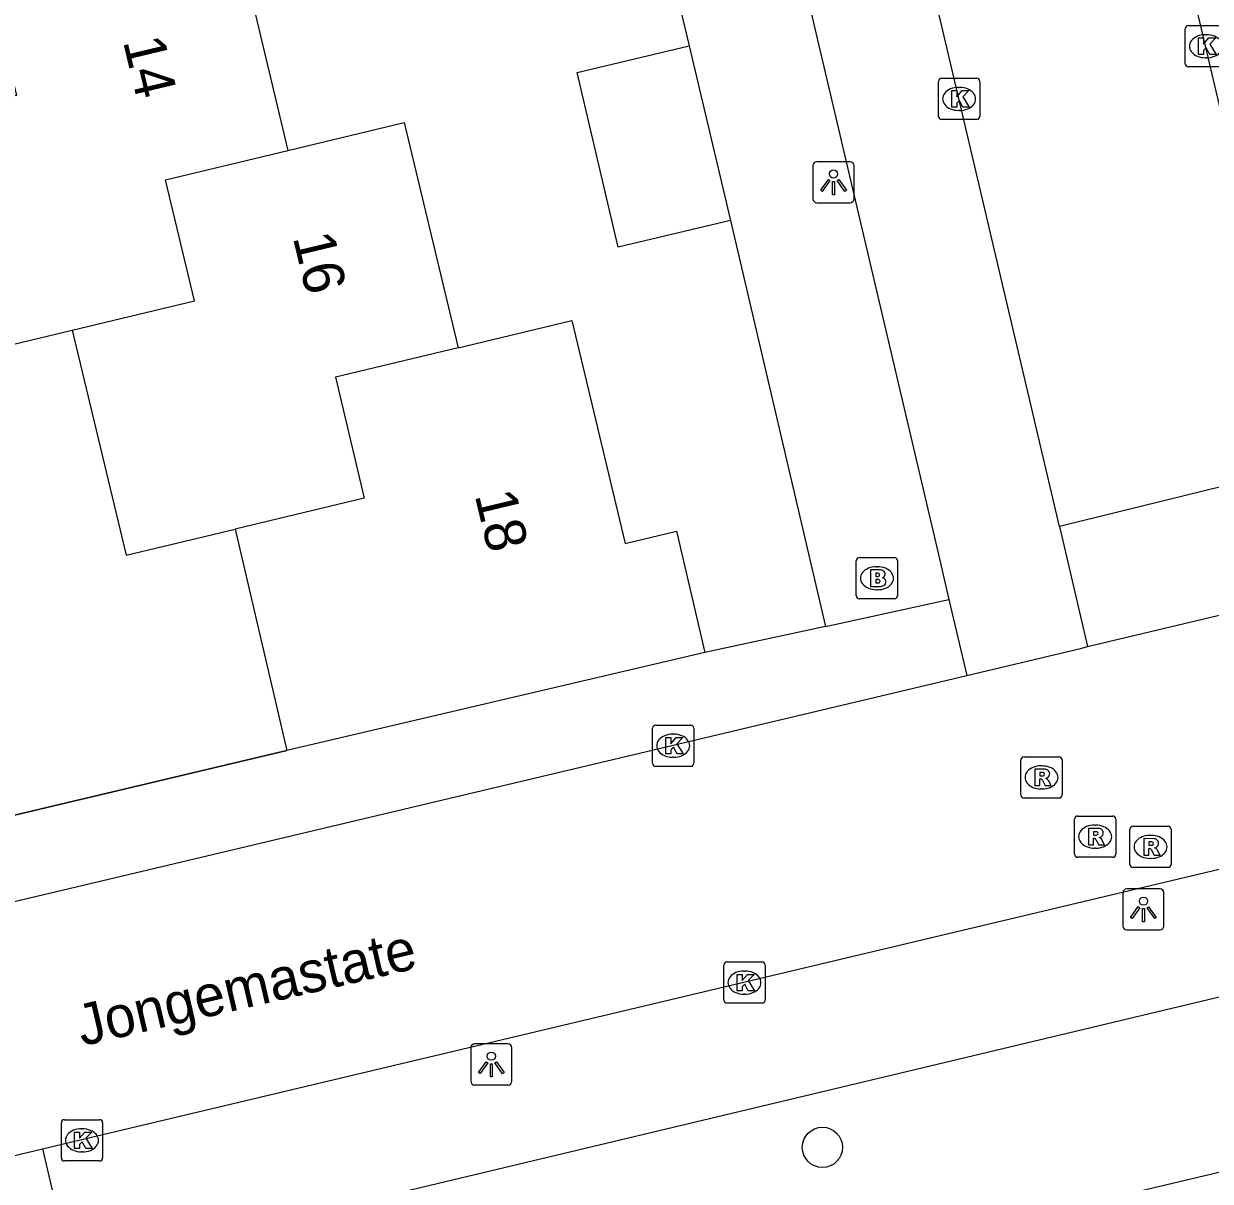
# Model space of a CAD drawing. Extents: x 158038 to 159242, y 380133 to 381214.
# Drawn here: x 158719.57 to 158748.37, y 380564.42 to 380592.51 of the extents above; entities that cross this region are included whole.
import ezdxf

# ---------------------------------------------------------------- set-up
doc = ezdxf.new("R2010")
doc.units = 0
for name, color, linetype in [('IMGEO_Boom', 7, 'Continuous'), ('IMGEO_Brandkraan', 7, 'Continuous'), ('IMGEO_Fietspad_open', 7, 'Continuous'), ('IMGEO_Hek', 7, 'Continuous'), ('IMGEO_Kolk', 7, 'Continuous'), ('IMGEO_Lichtpunt', 7, 'Continuous'), ('IMGEO_Openbare_ruimte_label', 7, 'Continuous'), ('IMGEO_Pand', 7, 'Continuous'), ('IMGEO_Pand_nummerreeks', 7, 'Continuous'), ('IMGEO_Parkeervlak_open', 7, 'Continuous'), ('IMGEO_Rijbaan_lokaal_open', 7, 'Continuous'), ('IMGEO_Rioolput', 7, 'Continuous'), ('IMGEO_Voetpad_open', 7, 'Continuous')]:
    doc.layers.add(name, color=color, linetype=linetype)

msp = doc.modelspace()

# ---------------------------------------------------------------- linework, layer by layer
at = {"layer": 'IMGEO_Boom'}
msp.add_circle((158738.956, 380565.245), 0.489, dxfattribs=at)
at = {"layer": 'IMGEO_Brandkraan'}
for p, q in [((158739.779, 380578.628), (158739.779, 380579.48)), ((158739.854, 380579.554), (158740.706, 380579.554)), ((158740.267, 380579.334), (158740.292, 380579.334)), ((158740.78, 380579.48), (158740.78, 380578.628)), ((158740.29, 380578.774), (158740.265, 380578.774)), ((158740.706, 380578.554), (158739.854, 380578.554))]:
    msp.add_line(p, q, dxfattribs=at)
for points in [[(158739.779, 380578.628), (158739.779, 380579.48)], [(158739.854, 380579.554), (158740.706, 380579.554)], [(158740.78, 380579.48), (158740.78, 380578.628)], [(158740.127, 380579.254), (158740.127, 380578.854), (158740.34, 380578.854)], [(158740.358, 380579.254), (158740.127, 380579.254)], [(158740.306, 380579.173), (158740.252, 380579.173), (158740.252, 380579.097)], [(158740.252, 380579.097), (158740.305, 380579.097)], [(158740.314, 380579.021), (158740.252, 380579.021), (158740.252, 380578.94)], [(158740.252, 380578.94), (158740.314, 380578.94)], [(158740.706, 380578.554), (158739.854, 380578.554)]]:
    msp.add_lwpolyline(points, dxfattribs=at)
for centre, radius, start, end in [((158739.856, 380579.478), 0.0765, 91.552, 178.448), ((158739.856, 380579.478), 0.0765, 91.552, 178.448), ((158740.704, 380579.478), 0.0765, 1.552, 88.448), ((158740.704, 380579.478), 0.0765, 1.552, 88.448), ((158740.307, 380579.135), 0.0379, 267.8285, 90.9355), ((158740.362, 380579.109), 0.145, 59.4692, 91.5367), ((158740.387, 380579.156), 0.0922, 285.5137, 58.1501), ((158740.392, 380578.964), 0.105, 301.3115, 78.989), ((158740.315, 380578.98), 0.0404, 269.8759, 90.5077), ((158740.346, 380579.105), 0.251, 268.6676, 293.5347), ((158739.856, 380578.63), 0.0765, 181.552, 268.448), ((158739.856, 380578.63), 0.0765, 181.552, 268.448), ((158740.704, 380578.63), 0.0765, 271.552, 358.448), ((158740.704, 380578.63), 0.0765, 271.552, 358.448)]:
    msp.add_arc(centre, radius, start, end, dxfattribs=at)
for centre, major_axis, ratio, start_param, end_param in [((158740.266, 380579.054), (-0.387, 0.002), 0.722429, 4.712389, 7.853982), ((158740.291, 380579.054), (-0.39, 0.002), 0.717154, 1.570796, 4.712389)]:
    msp.add_ellipse(centre, major_axis=major_axis, ratio=ratio, start_param=start_param, end_param=end_param, dxfattribs=at)
at = {"layer": 'IMGEO_Fietspad_open'}
for points in [[(158727.607, 380639.865), (158741.77, 380579.626), (158742.026, 380578.534)], [(158744.707, 380580.31), (158745.393, 380577.395)], [(158742.026, 380578.534), (158742.459, 380576.694)]]:
    msp.add_lwpolyline(points, dxfattribs=at)
at = {"layer": 'IMGEO_Hek'}
msp.add_lwpolyline([(158705.856, 380570.103), (158725.953, 380574.878)], dxfattribs=at)
at = {"layer": 'IMGEO_Kolk'}
for p, q in [((158747.764, 380591.535), (158747.764, 380592.387)), ((158747.839, 380592.461), (158748.691, 380592.461)), ((158748.252, 380592.241), (158748.277, 380592.241)), ((158748.691, 380591.461), (158747.839, 380591.461)), ((158748.275, 380591.681), (158748.25, 380591.681)), ((158741.848, 380591.183), (158742.7, 380591.183)), ((158741.773, 380590.257), (158741.773, 380591.109)), ((158742.261, 380590.963), (158742.286, 380590.963)), ((158742.774, 380591.109), (158742.774, 380590.257)), ((158742.284, 380590.403), (158742.259, 380590.403)), ((158742.7, 380590.183), (158741.848, 380590.183)), ((158734.834, 380574.564), (158734.834, 380575.416)), ((158734.909, 380575.49), (158735.761, 380575.49)), ((158735.835, 380575.416), (158735.835, 380574.564)), ((158735.322, 380575.27), (158735.347, 380575.27)), ((158735.761, 380574.49), (158734.909, 380574.49)), ((158735.345, 380574.71), (158735.32, 380574.71)), ((158736.563, 380568.817), (158736.563, 380569.669)), ((158736.638, 380569.743), (158737.49, 380569.743)), ((158737.564, 380569.669), (158737.564, 380568.817)), ((158737.051, 380569.523), (158737.076, 380569.523)), ((158737.074, 380568.963), (158737.049, 380568.963)), ((158737.49, 380568.743), (158736.638, 380568.743)), ((158720.484, 380564.99), (158720.484, 380565.842)), ((158720.559, 380565.916), (158721.411, 380565.916)), ((158721.485, 380565.842), (158721.485, 380564.99)), ((158720.972, 380565.696), (158720.997, 380565.696)), ((158720.995, 380565.136), (158720.97, 380565.136)), ((158721.411, 380564.916), (158720.559, 380564.916))]:
    msp.add_line(p, q, dxfattribs=at)
for points in [[(158747.764, 380591.535), (158747.764, 380592.387)], [(158747.839, 380592.461), (158748.691, 380592.461)], [(158748.085, 380592.161), (158748.208, 380592.161), (158748.208, 380592.01), (158748.338, 380592.161), (158748.502, 380592.161), (158748.356, 380592.01), (158748.509, 380591.761), (158748.357, 380591.761), (158748.272, 380591.925), (158748.208, 380591.858), (158748.208, 380591.761), (158748.085, 380591.761), (158748.085, 380592.161)], [(158748.691, 380591.461), (158747.839, 380591.461)], [(158741.848, 380591.183), (158742.7, 380591.183)], [(158741.773, 380590.257), (158741.773, 380591.109)], [(158742.094, 380590.883), (158742.217, 380590.883), (158742.217, 380590.732), (158742.347, 380590.883), (158742.511, 380590.883), (158742.365, 380590.732), (158742.518, 380590.483), (158742.366, 380590.483), (158742.281, 380590.647), (158742.217, 380590.58), (158742.217, 380590.483), (158742.094, 380590.483), (158742.094, 380590.883)], [(158742.774, 380591.109), (158742.774, 380590.257)], [(158742.7, 380590.183), (158741.848, 380590.183)], [(158734.834, 380574.564), (158734.834, 380575.416)], [(158734.909, 380575.49), (158735.761, 380575.49)], [(158735.835, 380575.416), (158735.835, 380574.564)], [(158735.155, 380575.19), (158735.278, 380575.19), (158735.278, 380575.039), (158735.408, 380575.19), (158735.572, 380575.19), (158735.426, 380575.039), (158735.579, 380574.79), (158735.427, 380574.79), (158735.342, 380574.954), (158735.278, 380574.887), (158735.278, 380574.79), (158735.155, 380574.79), (158735.155, 380575.19)], [(158735.761, 380574.49), (158734.909, 380574.49)], [(158736.563, 380568.817), (158736.563, 380569.669)], [(158736.638, 380569.743), (158737.49, 380569.743)], [(158737.564, 380569.669), (158737.564, 380568.817)], [(158736.884, 380569.443), (158737.007, 380569.443), (158737.007, 380569.292), (158737.137, 380569.443), (158737.301, 380569.443), (158737.155, 380569.292), (158737.308, 380569.043), (158737.156, 380569.043), (158737.071, 380569.207), (158737.007, 380569.14), (158737.007, 380569.043), (158736.884, 380569.043), (158736.884, 380569.443)], [(158737.49, 380568.743), (158736.638, 380568.743)], [(158720.484, 380564.99), (158720.484, 380565.842)], [(158720.559, 380565.916), (158721.411, 380565.916)], [(158721.485, 380565.842), (158721.485, 380564.99)], [(158720.805, 380565.616), (158720.928, 380565.616), (158720.928, 380565.465), (158721.058, 380565.616), (158721.222, 380565.616), (158721.076, 380565.465), (158721.229, 380565.216), (158721.077, 380565.216), (158720.992, 380565.38), (158720.928, 380565.313), (158720.928, 380565.216), (158720.805, 380565.216), (158720.805, 380565.616)], [(158721.411, 380564.916), (158720.559, 380564.916)]]:
    msp.add_lwpolyline(points, dxfattribs=at)
for centre, start, end in [((158747.841, 380592.385), 91.552, 178.448), ((158747.841, 380592.385), 91.552, 178.448), ((158747.841, 380591.537), 181.552, 268.448), ((158747.841, 380591.537), 181.552, 268.448), ((158741.85, 380591.107), 91.552, 178.448), ((158741.85, 380591.107), 91.552, 178.448), ((158742.698, 380591.107), 1.552, 88.448), ((158742.698, 380591.107), 1.552, 88.448), ((158741.85, 380590.259), 181.552, 268.448), ((158741.85, 380590.259), 181.552, 268.448), ((158742.698, 380590.259), 271.552, 358.448), ((158742.698, 380590.259), 271.552, 358.448), ((158734.911, 380575.414), 91.552, 178.448), ((158734.911, 380575.414), 91.552, 178.448), ((158735.759, 380575.414), 1.552, 88.448), ((158735.759, 380575.414), 1.552, 88.448), ((158734.911, 380574.566), 181.552, 268.448), ((158734.911, 380574.566), 181.552, 268.448), ((158735.759, 380574.566), 271.552, 358.448), ((158735.759, 380574.566), 271.552, 358.448), ((158736.64, 380569.667), 91.552, 178.448), ((158736.64, 380569.667), 91.552, 178.448), ((158737.488, 380569.667), 1.552, 88.448), ((158737.488, 380569.667), 1.552, 88.448), ((158736.64, 380568.819), 181.552, 268.448), ((158736.64, 380568.819), 181.552, 268.448), ((158737.488, 380568.819), 271.552, 358.448), ((158737.488, 380568.819), 271.552, 358.448), ((158720.561, 380565.84), 91.552, 178.448), ((158720.561, 380565.84), 91.552, 178.448), ((158721.409, 380565.84), 1.552, 88.448), ((158721.409, 380565.84), 1.552, 88.448), ((158720.561, 380564.992), 181.552, 268.448), ((158720.561, 380564.992), 181.552, 268.448), ((158721.409, 380564.992), 271.552, 358.448), ((158721.409, 380564.992), 271.552, 358.448)]:
    msp.add_arc(centre, 0.0765, start, end, dxfattribs=at)
for centre, major_axis, ratio, start_param, end_param in [((158748.251, 380591.961), (-0.387, 0.002), 0.722429, 4.712389, 7.853982), ((158748.276, 380591.961), (-0.39, 0.002), 0.717154, 1.570796, 4.712389), ((158742.26, 380590.683), (-0.387, 0.002), 0.722429, 4.712389, 7.853982), ((158742.285, 380590.683), (-0.39, 0.002), 0.717154, 1.570796, 4.712389), ((158735.321, 380574.99), (-0.387, 0.002), 0.722429, 4.712389, 7.853982), ((158735.346, 380574.99), (-0.39, 0.002), 0.717154, 1.570796, 4.712389), ((158737.05, 380569.243), (-0.387, 0.002), 0.722429, 4.712389, 7.853982), ((158737.075, 380569.243), (-0.39, 0.002), 0.717154, 1.570796, 4.712389), ((158720.971, 380565.416), (-0.387, 0.002), 0.722429, 4.712389, 7.853982), ((158720.996, 380565.416), (-0.39, 0.002), 0.717154, 1.570796, 4.712389)]:
    msp.add_ellipse(centre, major_axis=major_axis, ratio=ratio, start_param=start_param, end_param=end_param, dxfattribs=at)
at = {"layer": 'IMGEO_Lichtpunt'}
for p, q in [((158739.629, 380589.16), (158738.821, 380589.16)), ((158739.629, 380589.16), (158738.821, 380589.16)), ((158738.727, 380589.065), (158738.727, 380588.258)), ((158738.727, 380589.065), (158738.727, 380588.258)), ((158739.723, 380588.258), (158739.723, 380589.065)), ((158739.723, 380588.258), (158739.723, 380589.065)), ((158738.821, 380588.164), (158739.629, 380588.164)), ((158738.821, 380588.164), (158739.629, 380588.164)), ((158746.249, 380571.422), (158746.249, 380570.615)), ((158746.249, 380571.422), (158746.249, 380570.615)), ((158747.151, 380571.517), (158746.343, 380571.517)), ((158747.151, 380571.517), (158746.343, 380571.517)), ((158747.245, 380570.615), (158747.245, 380571.422)), ((158747.245, 380570.615), (158747.245, 380571.422)), ((158746.343, 380570.521), (158747.151, 380570.521)), ((158746.343, 380570.521), (158747.151, 380570.521)), ((158730.421, 380567.66), (158730.421, 380566.853)), ((158730.421, 380567.66), (158730.421, 380566.853)), ((158731.323, 380567.755), (158730.515, 380567.755)), ((158731.323, 380567.755), (158730.515, 380567.755)), ((158731.417, 380566.853), (158731.417, 380567.66)), ((158731.417, 380566.853), (158731.417, 380567.66)), ((158730.515, 380566.759), (158731.323, 380566.759)), ((158730.515, 380566.759), (158731.323, 380566.759))]:
    msp.add_line(p, q, dxfattribs=at)
for points in [[(158739.101, 380588.729), (158739.14, 380588.701), (158738.952, 380588.439), (158738.914, 380588.466), (158739.101, 380588.729)], [(158739.203, 380588.681), (158739.25, 380588.681), (158739.25, 380588.359), (158739.203, 380588.359), (158739.203, 380588.681)], [(158739.313, 380588.701), (158739.351, 380588.728), (158739.538, 380588.466), (158739.499, 380588.438), (158739.313, 380588.701)], [(158746.623, 380571.086), (158746.662, 380571.058), (158746.474, 380570.796), (158746.436, 380570.823), (158746.623, 380571.086)], [(158746.725, 380571.038), (158746.772, 380571.038), (158746.772, 380570.716), (158746.725, 380570.716), (158746.725, 380571.038)], [(158746.835, 380571.058), (158746.873, 380571.085), (158747.06, 380570.823), (158747.021, 380570.795), (158746.835, 380571.058)], [(158730.795, 380567.324), (158730.834, 380567.296), (158730.646, 380567.034), (158730.608, 380567.061), (158730.795, 380567.324)], [(158730.897, 380567.276), (158730.944, 380567.276), (158730.944, 380566.954), (158730.897, 380566.954), (158730.897, 380567.276)], [(158731.007, 380567.296), (158731.045, 380567.323), (158731.232, 380567.061), (158731.193, 380567.033), (158731.007, 380567.296)]]:
    msp.add_lwpolyline(points, dxfattribs=at)
for centre in [(158739.226, 380588.863), (158746.748, 380571.22), (158730.92, 380567.458)]:
    msp.add_circle(centre, 0.0994, dxfattribs=at)
for centre, start, end in [((158738.821, 380589.065), 90, 180), ((158738.821, 380589.065), 90, 180), ((158739.629, 380589.065), 0, 90), ((158739.629, 380589.065), 0, 90), ((158738.821, 380588.258), 180, 270), ((158738.821, 380588.258), 180, 270), ((158739.629, 380588.258), 270, 0), ((158739.629, 380588.258), 270, 360), ((158746.343, 380571.422), 90, 180), ((158746.343, 380571.422), 90, 180), ((158747.151, 380571.422), 0, 90), ((158747.151, 380571.422), 0, 90), ((158746.343, 380570.615), 180, 270), ((158746.343, 380570.615), 180, 270), ((158747.151, 380570.615), 270, 0), ((158747.151, 380570.615), 270, 360), ((158730.515, 380567.66), 90, 180), ((158730.515, 380567.66), 90, 180), ((158731.323, 380567.66), 0, 90), ((158731.323, 380567.66), 0, 90), ((158730.515, 380566.853), 180, 270), ((158730.515, 380566.853), 180, 270), ((158731.323, 380566.853), 270, 0), ((158731.323, 380566.853), 270, 360)]:
    msp.add_arc(centre, 0.0946, start, end, dxfattribs=at)
at = {"layer": 'IMGEO_Pand'}
for points in [[(158724.692, 380594.83), (158725.985, 380589.433)], [(158718.761, 380593.409), (158719.394, 380590.767), (158716.606, 380590.099), (158716.804, 380589.271), (158717.969, 380584.408), (158720.748, 380585.074)], [(158736.726, 380587.734), (158734.001, 380587.09), (158733, 380591.327), (158735.725, 380591.97)], [(158735.725, 380591.97), (158736.726, 380587.734)], [(158725.985, 380589.433), (158728.807, 380590.109), (158730.116, 380584.643)], [(158720.748, 380585.074), (158723.718, 380585.786), (158723.015, 380588.722), (158725.985, 380589.433)], [(158730.116, 380584.643), (158732.874, 380585.304), (158734.168, 380579.899), (158735.414, 380580.197), (158736.103, 380577.249)], [(158720.748, 380585.074), (158722.056, 380579.615), (158724.699, 380580.248)], [(158730.116, 380584.643), (158727.135, 380583.929), (158727.837, 380581), (158724.699, 380580.248)], [(158724.699, 380580.248), (158725.953, 380574.878)], [(158736.103, 380577.249), (158725.953, 380574.878)]]:
    msp.add_lwpolyline(points, dxfattribs=at)
at = {"layer": 'IMGEO_Parkeervlak_open'}
msp.add_lwpolyline([(158750.752, 380562.051), (158750.053, 380564.982), (158725.587, 380559.19), (158726.259, 380556.228)], dxfattribs=at)
at = {"layer": 'IMGEO_Rijbaan_lokaal_open'}
for points in [[(158744.707, 380580.31), (158730.863, 380639.184)], [(158739.369, 380629.697), (158739.628, 380628.513), (158749.349, 380587.303)], [(158750.663, 380581.772), (158744.707, 380580.31)], [(158745.393, 380577.395), (158752.053, 380578.985), (158753.43, 380579.309), (158759.507, 380580.784)], [(158742.459, 380576.694), (158745.252, 380577.361), (158745.393, 380577.395)], [(158709.071, 380568.78), (158742.459, 380576.694)], [(158720.027, 380565.209), (158760.23, 380574.758)], [(158713.492, 380563.648), (158720.027, 380565.209)]]:
    msp.add_lwpolyline(points, dxfattribs=at)
at = {"layer": 'IMGEO_Rioolput'}
for p, q in [((158743.775, 380573.795), (158743.775, 380574.647)), ((158743.85, 380574.721), (158744.702, 380574.721)), ((158744.263, 380574.501), (158744.288, 380574.501)), ((158744.776, 380574.647), (158744.776, 380573.795)), ((158744.286, 380573.941), (158744.261, 380573.941)), ((158744.702, 380573.721), (158743.85, 380573.721)), ((158745.15, 380573.284), (158746.002, 380573.284)), ((158745.075, 380572.358), (158745.075, 380573.21)), ((158745.563, 380573.064), (158745.588, 380573.064)), ((158746.076, 380573.21), (158746.076, 380572.358)), ((158746.495, 380573.036), (158747.347, 380573.036)), ((158746.42, 380572.11), (158746.42, 380572.962)), ((158746.908, 380572.816), (158746.933, 380572.816)), ((158747.421, 380572.962), (158747.421, 380572.11)), ((158745.586, 380572.504), (158745.561, 380572.504)), ((158746.002, 380572.284), (158745.15, 380572.284)), ((158746.931, 380572.256), (158746.906, 380572.256)), ((158747.347, 380572.036), (158746.495, 380572.036))]:
    msp.add_line(p, q, dxfattribs=at)
for points in [[(158743.775, 380573.795), (158743.775, 380574.647)], [(158743.85, 380574.721), (158744.702, 380574.721)], [(158744.776, 380574.647), (158744.776, 380573.795)], [(158744.364, 380574.419), (158744.112, 380574.421), (158744.112, 380574.021)], [(158744.112, 380574.021), (158744.236, 380574.021), (158744.236, 380574.183), (158744.247, 380574.183)], [(158744.29, 380574.34), (158744.236, 380574.34), (158744.236, 380574.259)], [(158744.236, 380574.259), (158744.288, 380574.259)], [(158744.294, 380574.154), (158744.365, 380574.021), (158744.505, 380574.021), (158744.44, 380574.147)], [(158744.702, 380573.721), (158743.85, 380573.721)], [(158745.15, 380573.284), (158746.002, 380573.284)], [(158745.075, 380572.358), (158745.075, 380573.21)], [(158746.076, 380573.21), (158746.076, 380572.358)], [(158746.495, 380573.036), (158747.347, 380573.036)], [(158745.664, 380572.982), (158745.412, 380572.984), (158745.412, 380572.584)], [(158745.412, 380572.584), (158745.536, 380572.584), (158745.536, 380572.746), (158745.547, 380572.746)], [(158745.59, 380572.903), (158745.536, 380572.903), (158745.536, 380572.822)], [(158745.536, 380572.822), (158745.588, 380572.822)], [(158745.594, 380572.717), (158745.665, 380572.584), (158745.805, 380572.584), (158745.74, 380572.71)], [(158746.42, 380572.11), (158746.42, 380572.962)], [(158747.009, 380572.734), (158746.757, 380572.736), (158746.757, 380572.336)], [(158747.421, 380572.962), (158747.421, 380572.11)], [(158746.757, 380572.336), (158746.881, 380572.336), (158746.881, 380572.498), (158746.892, 380572.498)], [(158746.935, 380572.655), (158746.881, 380572.655), (158746.881, 380572.574)], [(158746.881, 380572.574), (158746.933, 380572.574)], [(158746.939, 380572.469), (158747.01, 380572.336), (158747.15, 380572.336), (158747.085, 380572.462)], [(158746.002, 380572.284), (158745.15, 380572.284)], [(158747.347, 380572.036), (158746.495, 380572.036)]]:
    msp.add_lwpolyline(points, dxfattribs=at)
for centre, radius, start, end in [((158743.852, 380574.645), 0.0765, 91.552, 178.448), ((158743.852, 380574.645), 0.0765, 91.552, 178.448), ((158744.7, 380574.645), 0.0765, 1.552, 88.448), ((158744.7, 380574.645), 0.0765, 1.552, 88.448), ((158744.246, 380574.13), 0.0533, 26.0293, 88.6989), ((158744.272, 380574.448), 0.19, 274.7715, 282.9687), ((158744.296, 380574.244), 0.0964, 77.0061, 93.1865), ((158744.31, 380574.301), 0.0378, 276.6634, 79.6772), ((158744.363, 380574.309), 0.109, 350.3612, 89.416), ((158744.361, 380574.309), 0.112, 277.5842, 350.9817), ((158744.345, 380574.094), 0.108, 29.5134, 73.7905), ((158743.852, 380573.797), 0.0765, 181.552, 268.448), ((158743.852, 380573.797), 0.0765, 181.552, 268.448), ((158744.7, 380573.797), 0.0765, 271.552, 358.448), ((158744.7, 380573.797), 0.0765, 271.552, 358.448), ((158745.152, 380573.208), 0.0765, 91.552, 178.448), ((158745.152, 380573.208), 0.0765, 91.552, 178.448), ((158746, 380573.208), 0.0765, 1.552, 88.448), ((158746, 380573.208), 0.0765, 1.552, 88.448), ((158746.497, 380572.96), 0.0765, 91.552, 178.448), ((158746.497, 380572.96), 0.0765, 91.552, 178.448), ((158747.345, 380572.96), 0.0765, 1.552, 88.448), ((158747.345, 380572.96), 0.0765, 1.552, 88.448), ((158745.546, 380572.693), 0.0533, 26.0293, 88.6989), ((158745.572, 380573.011), 0.19, 274.7715, 282.9687), ((158745.596, 380572.807), 0.0964, 77.0061, 93.1865), ((158745.61, 380572.864), 0.0378, 276.6634, 79.6772), ((158745.663, 380572.872), 0.109, 350.3612, 89.416), ((158745.661, 380572.872), 0.112, 277.5842, 350.9817), ((158745.645, 380572.657), 0.108, 29.5134, 73.7905), ((158747.008, 380572.624), 0.109, 350.3612, 89.416), ((158746.891, 380572.445), 0.0533, 26.0293, 88.6989), ((158746.917, 380572.763), 0.19, 274.7715, 282.9687), ((158746.941, 380572.559), 0.0964, 77.0061, 93.1865), ((158746.955, 380572.616), 0.0378, 276.6634, 79.6772), ((158747.006, 380572.624), 0.112, 277.5842, 350.9817), ((158746.99, 380572.409), 0.108, 29.5134, 73.7905), ((158745.152, 380572.36), 0.0765, 181.552, 268.448), ((158745.152, 380572.36), 0.0765, 181.552, 268.448), ((158746, 380572.36), 0.0765, 271.552, 358.448), ((158746, 380572.36), 0.0765, 271.552, 358.448), ((158746.497, 380572.112), 0.0765, 181.552, 268.448), ((158746.497, 380572.112), 0.0765, 181.552, 268.448), ((158747.345, 380572.112), 0.0765, 271.552, 358.448), ((158747.345, 380572.112), 0.0765, 271.552, 358.448)]:
    msp.add_arc(centre, radius, start, end, dxfattribs=at)
for centre, major_axis, ratio, start_param, end_param in [((158744.262, 380574.221), (-0.387, 0.002), 0.722429, 4.712389, 7.853982), ((158744.287, 380574.221), (-0.39, 0.002), 0.717154, 1.570796, 4.712389), ((158745.562, 380572.784), (-0.387, 0.002), 0.722429, 4.712389, 7.853982), ((158745.587, 380572.784), (-0.39, 0.002), 0.717154, 1.570796, 4.712389), ((158746.907, 380572.536), (-0.387, 0.002), 0.722429, 4.712389, 7.853982), ((158746.932, 380572.536), (-0.39, 0.002), 0.717154, 1.570796, 4.712389)]:
    msp.add_ellipse(centre, major_axis=major_axis, ratio=ratio, start_param=start_param, end_param=end_param, dxfattribs=at)
at = {"layer": 'IMGEO_Voetpad_open'}
for points in [[(158735.431, 380593.188), (158735.725, 380591.97)], [(158736.726, 380587.734), (158739.029, 380577.884)], [(158739.029, 380577.884), (158742.026, 380578.534)], [(158739.029, 380577.884), (158736.103, 380577.249)], [(158725.953, 380574.878), (158705.856, 380570.103)], [(158762.255, 380572.153), (158758.825, 380571.331), (158720.725, 380562.244)], [(158720.027, 380565.209), (158720.725, 380562.244)]]:
    msp.add_lwpolyline(points, dxfattribs=at)

# ---------------------------------------------------------------- texts
at = {"layer": 'IMGEO_Openbare_ruimte_label'}
msp.add_text('Jongemastate', height=1, rotation=13.1191, dxfattribs=at).set_placement((158720.992, 380567.697))
at = {"layer": 'IMGEO_Pand_nummerreeks'}
for s, rotation, p in [('14', 283.4728, (158721.977, 380592.082)), ('16', 283.4676, (158726.1, 380587.327)), ('18', 283.4651, (158730.513, 380581.073))]:
    msp.add_text(s, height=1, rotation=rotation, dxfattribs=at).set_placement(p)

doc.saveas('drawing.dxf')
